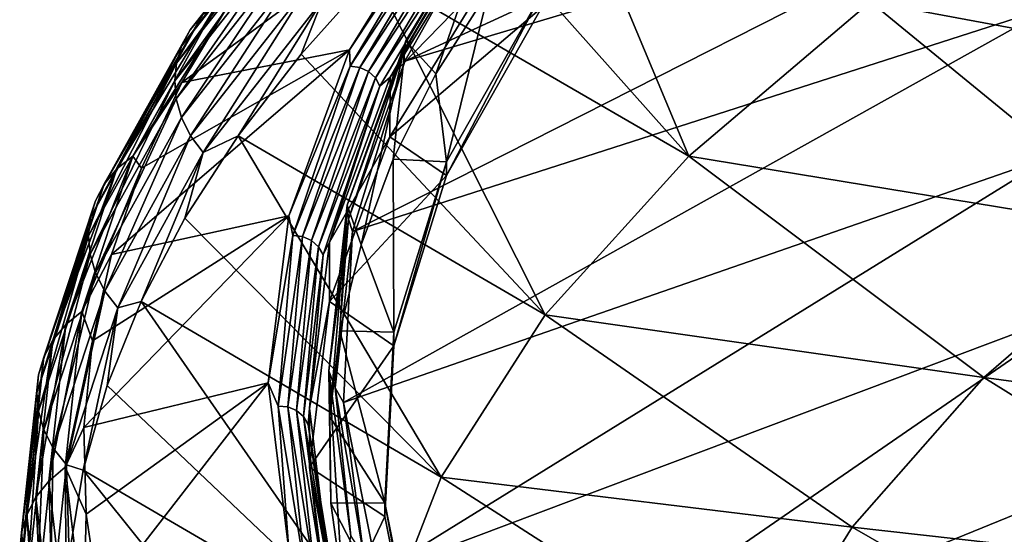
# Model space of a CAD drawing. Header units: metres. Extents: x -106 to 264, y -111 to 81.
# Tile 178 of 549: x 136.03 to 146.12, y 14.69 to 19.97. Entities that reach past the tile are written whole.
import ezdxf

# ---------------------------------------------------------------- set-up
doc = ezdxf.new("R2010")
doc.units = ezdxf.units.M
doc.layers.add('solid_20422013', color=7, linetype='CONTINUOUS')

msp = doc.modelspace()

# ---------------------------------------------------------------- linework, layer by layer
at = {"layer": 'solid_20422013'}
for points in [[(147.797394, 23.152905, 194.372803), (140.948486, 21.264141, 191.029541), (139.976563, 19.540413, 195.817368)], [(147.016861, 21.636868, 198.583771), (147.797394, 23.152905, 194.372803), (139.976563, 19.540413, 195.817368)], [(140.496246, 21.256502, 182.020599), (141.427979, 22.05938, 179.807098), (142.88559, 18.567106, 183.492828)], [(141.427979, 22.05938, 179.807098), (144.748123, 20.147684, 179.102615), (142.88559, 18.567106, 183.492828)], [(147.016861, 21.636868, 198.583771), (139.976563, 19.540413, 195.817368), (139.442337, 17.794882, 200.665771)], [(146.619339, 20.103849, 202.841888), (147.016861, 21.636868, 198.583771), (139.442337, 17.794882, 200.665771)], [(144.748123, 20.147684, 179.102615), (146.991089, 21.670511, 174.872803), (149.703461, 19.227785, 176.148468)], [(137.778122, 19.860893, 190.144928), (137.904572, 20.012943, 190.22995), (139.12619, 21.563631, 185.907501)], [(139.003448, 21.416191, 185.814606), (137.778122, 19.860893, 190.144928), (139.12619, 21.563631, 185.907501)], [(137.689575, 19.69466, 190.063843), (137.778122, 19.860893, 190.144928), (139.003448, 21.416191, 185.814606)], [(138.917511, 21.253767, 185.72821), (137.689575, 19.69466, 190.063843), (139.003448, 21.416191, 185.814606)], [(139.986206, 19.748646, 194.915558), (140.992325, 21.411104, 190.297913), (140.293961, 19.410152, 192.951035)], [(140.952713, 21.334833, 190.69957), (140.992325, 21.411104, 190.297913), (139.986206, 19.748646, 194.915558)], [(140.992325, 21.411104, 190.297913), (140.840042, 20.272491, 190.555786), (140.293961, 19.410152, 192.951035)], [(140.4478, 21.335039, 189.866852), (138.216843, 20.192278, 190.474457), (137.694138, 19.320915, 192.907593)], [(139.412216, 19.656885, 194.528107), (140.4478, 21.335039, 189.866852), (137.694138, 19.320915, 192.907593)], [(140.43367, 21.204706, 190.300308), (140.4478, 21.335039, 189.866852), (139.412216, 19.656885, 194.528107)], [(139.96463, 19.638144, 195.412308), (140.952713, 21.334833, 190.69957), (139.986206, 19.748646, 194.915558)], [(140.948486, 21.264141, 191.029541), (140.952713, 21.334833, 190.69957), (139.96463, 19.638144, 195.412308)], [(137.638565, 19.520571, 189.988892), (137.689575, 19.69466, 190.063843), (138.917511, 21.253767, 185.72821)], [(138.868011, 21.082636, 185.650467), (137.638565, 19.520571, 189.988892), (138.917511, 21.253767, 185.72821)], [(139.418106, 19.489733, 195.063828), (140.43367, 21.204706, 190.300308), (139.412216, 19.656885, 194.528107)], [(140.529358, 21.189188, 190.319626), (140.43367, 21.204706, 190.300308), (139.418106, 19.489733, 195.063828)], [(139.515442, 19.476971, 195.0755), (140.529358, 21.189188, 190.319626), (139.418106, 19.489733, 195.063828)], [(140.61731, 21.144598, 190.326462), (140.529358, 21.189188, 190.319626), (139.515442, 19.476971, 195.0755)], [(139.658371, 20.440926, 184.269272), (140.496246, 21.256502, 182.020599), (142.88559, 18.567106, 183.492828)], [(139.976563, 19.540413, 195.817368), (140.948486, 21.264141, 191.029541), (139.96463, 19.638144, 195.412308)], [(137.620834, 19.340351, 189.919678), (137.638565, 19.520571, 189.988892), (138.868011, 21.082636, 185.650467)], [(138.85083, 20.904613, 185.580719), (137.620834, 19.340351, 189.919678), (138.868011, 21.082636, 185.650467)], [(139.604889, 19.434912, 195.075302), (140.61731, 21.144598, 190.326462), (139.515442, 19.476971, 195.0755)], [(140.687988, 21.075777, 190.320084), (140.61731, 21.144598, 190.326462), (139.604889, 19.434912, 195.075302)], [(139.676773, 19.368126, 195.063263), (140.687988, 21.075777, 190.320084), (139.604889, 19.434912, 195.075302)], [(140.733688, 20.990198, 190.301163), (140.687988, 21.075777, 190.320084), (139.676773, 19.368126, 195.063263)], [(139.723251, 19.283863, 195.040695), (140.733688, 20.990198, 190.301163), (139.676773, 19.368126, 195.063263)], [(139.827057, 19.37513, 194.499634), (140.733688, 20.990198, 190.301163), (139.723251, 19.283863, 195.040695)], [(139.827057, 19.37513, 194.499634), (140.85556, 21.041769, 189.870361), (140.733688, 20.990198, 190.301163)], [(140.848953, 20.429176, 189.677765), (140.85556, 21.041769, 189.870361), (139.827057, 19.37513, 194.499634)], [(137.636642, 19.154867, 189.856567), (137.620834, 19.340351, 189.919678), (138.85083, 20.904613, 185.580719)], [(138.866211, 20.720547, 185.519333), (137.636642, 19.154867, 189.856567), (138.85083, 20.904613, 185.580719)], [(137.690506, 18.964388, 189.800751), (137.636642, 19.154867, 189.856567), (138.866211, 20.720547, 185.519333)], [(138.918518, 20.530594, 185.467773), (137.690506, 18.964388, 189.800751), (138.866211, 20.720547, 185.519333)], [(137.783722, 18.775494, 189.754898), (137.690506, 18.964388, 189.800751), (138.918518, 20.530594, 185.467773)], [(139.009048, 20.34124, 185.428818), (137.783722, 18.775494, 189.754898), (138.918518, 20.530594, 185.467773)], [(138.915955, 19.613768, 186.54982), (139.658371, 20.440926, 184.269272), (141.416336, 16.939665, 188.013229)], [(139.134567, 20.167717, 185.406891), (139.658371, 20.440926, 184.269272), (138.915955, 19.613768, 186.54982)], [(139.658371, 20.440926, 184.269272), (142.88559, 18.567106, 183.492828), (141.416336, 16.939665, 188.013229)], [(139.824615, 18.764561, 194.301407), (140.848953, 20.429176, 189.677765), (139.827057, 19.37513, 194.499634)], [(141.377625, 20.088173, 190.624939), (140.848953, 20.429176, 189.677765), (139.824615, 18.764561, 194.301407)], [(137.912979, 18.603489, 189.72374), (137.783722, 18.775494, 189.754898), (139.009048, 20.34124, 185.428818)], [(139.134567, 20.167717, 185.406891), (137.912979, 18.603489, 189.72374), (139.009048, 20.34124, 185.428818)], [(140.293961, 19.410152, 192.951035), (140.840042, 20.272491, 190.555786), (140.40303, 18.509443, 195.452835)], [(140.840042, 20.272491, 190.555786), (141.377533, 20.229176, 190.676102), (140.40303, 18.509443, 195.452835)], [(137.190948, 18.565359, 194.698563), (137.694138, 19.320915, 192.907593), (138.216843, 20.192278, 190.474457)], [(138.062744, 20.137272, 190.312546), (137.190948, 18.565359, 194.698563), (138.216843, 20.192278, 190.474457)], [(139.134567, 20.167717, 185.406891), (138.270508, 18.776228, 188.858765), (137.912979, 18.603489, 189.72374)], [(139.134567, 20.167717, 185.406891), (138.915955, 19.613768, 186.54982), (138.270508, 18.776228, 188.858765)], [(140.40303, 18.509443, 195.452835), (141.377533, 20.229176, 190.676102), (140.403091, 18.368467, 195.401596)], [(141.377533, 20.229176, 190.676102), (141.377625, 20.088173, 190.624939), (140.403091, 18.368467, 195.401596)], [(137.028931, 18.435732, 194.62645), (137.190948, 18.565359, 194.698563), (138.062744, 20.137272, 190.312546)], [(137.904572, 20.012943, 190.22995), (137.028931, 18.435732, 194.62645), (138.062744, 20.137272, 190.312546)], [(146.619339, 20.103849, 202.841888), (139.442337, 17.794882, 200.665771), (139.349686, 16.040277, 205.539368)], [(146.607666, 18.564934, 207.116379), (146.619339, 20.103849, 202.841888), (139.349686, 16.040277, 205.539368)], [(141.377625, 20.088173, 190.624939), (139.824615, 18.764561, 194.301407), (140.403091, 18.368467, 195.401596)], [(142.88559, 18.567106, 183.492828), (144.748123, 20.147684, 179.102615), (147.626724, 17.789263, 180.144119)], [(144.748123, 20.147684, 179.102615), (149.703461, 19.227785, 176.148468), (147.626724, 17.789263, 180.144119)], [(136.899414, 18.278919, 194.549637), (137.028931, 18.435732, 194.62645), (137.904572, 20.012943, 190.22995)], [(137.778122, 19.860893, 190.144928), (136.899414, 18.278919, 194.549637), (137.904572, 20.012943, 190.22995)], [(136.808701, 18.108751, 194.474075), (136.899414, 18.278919, 194.549637), (137.778122, 19.860893, 190.144928)], [(137.689575, 19.69466, 190.063843), (136.808701, 18.108751, 194.474075), (137.778122, 19.860893, 190.144928)], [(136.756424, 17.931614, 194.402008), (136.808701, 18.108751, 194.474075), (137.689575, 19.69466, 190.063843)], [(137.638565, 19.520571, 189.988892), (136.756424, 17.931614, 194.402008), (137.689575, 19.69466, 190.063843)], [(139.387558, 18.063772, 199.595474), (139.986206, 19.748646, 194.915558), (139.529068, 17.657166, 197.820129)], [(139.96463, 19.638144, 195.412308), (139.986206, 19.748646, 194.915558), (139.387558, 18.063772, 199.595474)], [(139.986206, 19.748646, 194.915558), (139.856567, 18.537016, 195.376251), (139.529068, 17.657166, 197.820129)], [(139.986206, 19.748646, 194.915558), (140.293961, 19.410152, 192.951035), (139.856567, 18.537016, 195.376251)], [(139.412216, 19.656885, 194.528107), (137.279587, 18.44301, 195.359116), (136.973846, 17.560068, 197.824738)], [(138.788055, 17.955547, 199.253754), (139.412216, 19.656885, 194.528107), (136.973846, 17.560068, 197.824738)], [(139.412216, 19.656885, 194.528107), (137.694138, 19.320915, 192.907593), (137.279587, 18.44301, 195.359116)], [(138.270508, 18.776228, 188.858765), (138.915955, 19.613768, 186.54982), (141.416336, 16.939665, 188.013229)], [(139.418106, 19.489733, 195.063828), (139.412216, 19.656885, 194.528107), (138.788055, 17.955547, 199.253754)], [(139.400635, 17.919338, 200.186462), (139.96463, 19.638144, 195.412308), (139.387558, 18.063772, 199.595474)], [(139.976563, 19.540413, 195.817368), (139.96463, 19.638144, 195.412308), (139.400635, 17.919338, 200.186462)], [(136.738235, 17.749136, 194.333374), (136.756424, 17.931614, 194.402008), (137.638565, 19.520571, 189.988892)], [(137.620834, 19.340351, 189.919678), (136.738235, 17.749136, 194.333374), (137.638565, 19.520571, 189.988892)], [(138.832077, 17.7519, 199.890854), (139.418106, 19.489733, 195.063828), (138.788055, 17.955547, 199.253754)], [(139.515442, 19.476971, 195.0755), (139.418106, 19.489733, 195.063828), (138.832077, 17.7519, 199.890854)], [(138.930344, 17.741928, 199.89476), (139.515442, 19.476971, 195.0755), (138.832077, 17.7519, 199.890854)], [(139.604889, 19.434912, 195.075302), (139.515442, 19.476971, 195.0755), (138.930344, 17.741928, 199.89476)], [(139.442337, 17.794882, 200.665771), (139.976563, 19.540413, 195.817368), (139.400635, 17.919338, 200.186462)], [(139.020676, 17.702436, 199.887436), (139.604889, 19.434912, 195.075302), (138.930344, 17.741928, 199.89476)], [(139.676773, 19.368126, 195.063263), (139.604889, 19.434912, 195.075302), (139.020676, 17.702436, 199.887436)], [(139.093246, 17.637712, 199.869675), (139.676773, 19.368126, 195.063263), (139.020676, 17.702436, 199.887436)], [(139.723251, 19.283863, 195.040695), (139.676773, 19.368126, 195.063263), (139.093246, 17.637712, 199.869675)], [(139.207138, 17.685467, 199.192856), (139.827057, 19.37513, 194.499634), (139.723251, 19.283863, 195.040695)], [(139.824615, 18.764561, 194.301407), (139.827057, 19.37513, 194.499634), (139.207138, 17.685467, 199.192856)], [(139.856567, 18.537016, 195.376251), (140.293961, 19.410152, 192.951035), (140.40303, 18.509443, 195.452835)], [(136.754395, 17.562201, 194.268494), (136.738235, 17.749136, 194.333374), (137.620834, 19.340351, 189.919678)], [(137.636642, 19.154867, 189.856567), (136.754395, 17.562201, 194.268494), (137.620834, 19.340351, 189.919678)], [(137.190948, 18.565359, 194.698563), (137.279587, 18.44301, 195.359116), (137.694138, 19.320915, 192.907593)], [(139.140182, 17.554783, 199.843399), (139.723251, 19.283863, 195.040695), (139.093246, 17.637712, 199.869675)], [(139.207138, 17.685467, 199.192856), (139.723251, 19.283863, 195.040695), (139.140182, 17.554783, 199.843399)], [(136.809525, 17.371195, 194.208252), (136.754395, 17.562201, 194.268494), (137.636642, 19.154867, 189.856567)], [(137.690506, 18.964388, 189.800751), (136.809525, 17.371195, 194.208252), (137.636642, 19.154867, 189.856567)], [(136.904968, 17.1828, 194.155258), (136.809525, 17.371195, 194.208252), (137.690506, 18.964388, 189.800751)], [(137.783722, 18.775494, 189.754898), (136.904968, 17.1828, 194.155258), (137.690506, 18.964388, 189.800751)], [(137.037323, 17.012388, 194.114532), (136.904968, 17.1828, 194.155258), (137.783722, 18.775494, 189.754898)], [(137.912979, 18.603489, 189.72374), (137.037323, 17.012388, 194.114532), (137.783722, 18.775494, 189.754898)], [(137.723419, 17.929714, 191.192307), (138.270508, 18.776228, 188.858765), (140.350464, 15.276563, 192.632675)], [(137.912979, 18.603489, 189.72374), (138.270508, 18.776228, 188.858765), (137.723419, 17.929714, 191.192307)], [(138.270508, 18.776228, 188.858765), (141.416336, 16.939665, 188.013229), (140.350464, 15.276563, 192.632675)], [(139.206268, 17.078007, 198.985992), (139.824615, 18.764561, 194.301407), (139.207138, 17.685467, 199.192856)], [(140.403091, 18.368467, 195.401596), (139.824615, 18.764561, 194.301407), (139.206268, 17.078007, 198.985992)], [(136.504227, 16.840786, 199.07254), (136.66925, 16.975864, 199.13382), (137.190948, 18.565359, 194.698563)], [(137.028931, 18.435732, 194.62645), (136.504227, 16.840786, 199.07254), (137.190948, 18.565359, 194.698563)], [(137.190948, 18.565359, 194.698563), (136.66925, 16.975864, 199.13382), (137.279587, 18.44301, 195.359116)], [(137.912979, 18.603489, 189.72374), (137.275742, 17.075544, 193.546844), (137.037323, 17.012388, 194.114532)], [(137.912979, 18.603489, 189.72374), (137.723419, 17.929714, 191.192307), (137.275742, 17.075544, 193.546844)], [(146.607666, 18.564934, 207.116379), (139.349686, 16.040277, 205.539368), (139.69928, 14.289391, 210.402649)], [(146.981949, 17.031246, 211.376373), (146.607666, 18.564934, 207.116379), (139.69928, 14.289391, 210.402649)], [(141.416336, 16.939665, 188.013229), (142.88559, 18.567106, 183.492828), (145.907806, 16.29756, 184.287476)], [(142.88559, 18.567106, 183.492828), (147.626724, 17.789263, 180.144119), (145.907806, 16.29756, 184.287476)], [(139.529068, 17.657166, 197.820129), (139.856567, 18.537016, 195.376251), (139.864578, 16.763828, 200.301468)], [(139.856567, 18.537016, 195.376251), (140.40303, 18.509443, 195.452835), (139.864578, 16.763828, 200.301468)], [(139.864578, 16.763828, 200.301468), (140.40303, 18.509443, 195.452835), (139.864609, 16.622877, 200.250168)], [(140.40303, 18.509443, 195.452835), (140.403091, 18.368467, 195.401596), (139.864609, 16.622877, 200.250168)], [(136.372299, 16.679077, 199.004181), (136.504227, 16.840786, 199.07254), (137.028931, 18.435732, 194.62645)], [(136.899414, 18.278919, 194.549637), (136.372299, 16.679077, 199.004181), (137.028931, 18.435732, 194.62645)], [(136.66925, 16.975864, 199.13382), (136.973846, 17.560068, 197.824738), (137.279587, 18.44301, 195.359116)], [(140.403091, 18.368467, 195.401596), (139.206268, 17.078007, 198.985992), (139.864609, 16.622877, 200.250168)], [(136.279892, 16.504871, 198.934326), (136.372299, 16.679077, 199.004181), (136.899414, 18.278919, 194.549637)], [(136.808701, 18.108751, 194.474075), (136.279892, 16.504871, 198.934326), (136.899414, 18.278919, 194.549637)], [(136.226624, 16.324608, 198.86528), (136.279892, 16.504871, 198.934326), (136.808701, 18.108751, 194.474075)], [(136.756424, 17.931614, 194.402008), (136.226624, 16.324608, 198.86528), (136.808701, 18.108751, 194.474075)], [(139.200455, 16.367924, 204.305878), (139.387558, 18.063772, 199.595474), (139.210251, 15.894907, 202.714996)], [(139.400635, 17.919338, 200.186462), (139.387558, 18.063772, 199.595474), (139.200455, 16.367924, 204.305878)], [(139.387558, 18.063772, 199.595474), (139.313141, 16.775415, 200.269287), (139.210251, 15.894907, 202.714996)], [(139.387558, 18.063772, 199.595474), (139.529068, 17.657166, 197.820129), (139.313141, 16.775415, 200.269287)], [(138.788055, 17.955547, 199.253754), (136.77742, 16.673609, 200.300217), (136.690704, 15.785185, 202.781235)], [(138.579514, 16.242577, 204.011719), (138.788055, 17.955547, 199.253754), (136.690704, 15.785185, 202.781235)], [(138.788055, 17.955547, 199.253754), (136.973846, 17.560068, 197.824738), (136.77742, 16.673609, 200.300217)], [(138.832077, 17.7519, 199.890854), (138.788055, 17.955547, 199.253754), (138.579514, 16.242577, 204.011719)], [(136.208069, 16.139822, 198.797226), (136.226624, 16.324608, 198.86528), (136.756424, 17.931614, 194.402008)], [(136.738235, 17.749136, 194.333374), (136.208069, 16.139822, 198.797226), (136.756424, 17.931614, 194.402008)], [(137.275742, 17.075544, 193.546844), (137.723419, 17.929714, 191.192307), (140.350464, 15.276563, 192.632675)], [(139.264755, 16.190561, 204.988327), (139.400635, 17.919338, 200.186462), (139.200455, 16.367924, 204.305878)], [(139.442337, 17.794882, 200.665771), (139.400635, 17.919338, 200.186462), (139.264755, 16.190561, 204.988327)], [(136.224487, 15.95141, 198.730545), (136.208069, 16.139822, 198.797226), (136.738235, 17.749136, 194.333374)], [(136.754395, 17.562201, 194.268494), (136.224487, 15.95141, 198.730545), (136.738235, 17.749136, 194.333374)], [(138.679733, 16.003527, 204.747147), (138.832077, 17.7519, 199.890854), (138.579514, 16.242577, 204.011719)], [(138.930344, 17.741928, 199.89476), (138.832077, 17.7519, 199.890854), (138.679733, 16.003527, 204.747147)], [(139.349686, 16.040277, 205.539368), (139.442337, 17.794882, 200.665771), (139.264755, 16.190561, 204.988327)], [(145.907806, 16.29756, 184.287476), (147.626724, 17.789263, 180.144119), (150.800049, 15.638312, 181.175247)], [(138.778244, 15.996364, 204.743256), (138.930344, 17.741928, 199.89476), (138.679733, 16.003527, 204.747147)], [(139.020676, 17.702436, 199.887436), (138.930344, 17.741928, 199.89476), (138.778244, 15.996364, 204.743256)], [(138.86879, 15.959454, 204.72876), (139.020676, 17.702436, 199.887436), (138.778244, 15.996364, 204.743256)], [(139.093246, 17.637712, 199.869675), (139.020676, 17.702436, 199.887436), (138.86879, 15.959454, 204.72876)], [(139, 15.98425, 203.918167), (139.207138, 17.685467, 199.192856), (139.140182, 17.554783, 199.843399)], [(139.206268, 17.078007, 198.985992), (139.207138, 17.685467, 199.192856), (139, 15.98425, 203.918167)], [(139.313141, 16.775415, 200.269287), (139.529068, 17.657166, 197.820129), (139.864578, 16.763828, 200.301468)], [(136.280594, 15.759884, 198.665756), (136.224487, 15.95141, 198.730545), (136.754395, 17.562201, 194.268494)], [(136.809525, 17.371195, 194.208252), (136.280594, 15.759884, 198.665756), (136.754395, 17.562201, 194.268494)], [(136.66925, 16.975864, 199.13382), (136.77742, 16.673609, 200.300217), (136.973846, 17.560068, 197.824738)], [(138.941544, 15.896804, 204.705231), (139.093246, 17.637712, 199.869675), (138.86879, 15.959454, 204.72876)], [(139.140182, 17.554783, 199.843399), (139.093246, 17.637712, 199.869675), (138.941544, 15.896804, 204.705231)], [(138.988586, 15.815215, 204.675232), (139.140182, 17.554783, 199.843399), (138.941544, 15.896804, 204.705231)], [(139, 15.98425, 203.918167), (139.140182, 17.554783, 199.843399), (138.988586, 15.815215, 204.675232)], [(136.377762, 15.572026, 198.605423), (136.280594, 15.759884, 198.665756), (136.809525, 17.371195, 194.208252)], [(136.904968, 17.1828, 194.155258), (136.377762, 15.572026, 198.605423), (136.809525, 17.371195, 194.208252)], [(136.512512, 15.403275, 198.554825), (136.377762, 15.572026, 198.605423), (136.904968, 17.1828, 194.155258)], [(137.037323, 17.012388, 194.114532), (136.512512, 15.403275, 198.554825), (136.904968, 17.1828, 194.155258)], [(136.928497, 16.215038, 195.918823), (137.275742, 17.075544, 193.546844), (139.695313, 13.589252, 197.319351)], [(137.037323, 17.012388, 194.114532), (137.275742, 17.075544, 193.546844), (136.928497, 16.215038, 195.918823)], [(137.275742, 17.075544, 193.546844), (140.350464, 15.276563, 192.632675), (139.695313, 13.589252, 197.319351)], [(139.000931, 15.380387, 203.701309), (139.206268, 17.078007, 198.985992), (139, 15.98425, 203.918167)], [(139.864609, 16.622877, 200.250168), (139.206268, 17.078007, 198.985992), (139.000931, 15.380387, 203.701309)], [(136.333466, 15.236993, 203.543427), (136.50061, 15.377647, 203.593582), (136.66925, 16.975864, 199.13382)], [(136.504227, 16.840786, 199.07254), (136.333466, 15.236993, 203.543427), (136.66925, 16.975864, 199.13382)], [(136.66925, 16.975864, 199.13382), (136.50061, 15.377647, 203.593582), (136.77742, 16.673609, 200.300217)], [(137.037323, 17.012388, 194.114532), (136.682434, 15.349248, 198.305344), (136.512512, 15.403275, 198.554825)], [(137.037323, 17.012388, 194.114532), (136.928497, 16.215038, 195.918823), (136.682434, 15.349248, 198.305344)], [(146.981949, 17.031246, 211.376373), (139.69928, 14.289391, 210.402649), (140.488586, 12.554992, 215.220123)], [(147.739487, 15.513869, 215.591049), (146.981949, 17.031246, 211.376373), (140.488586, 12.554992, 215.220123)], [(136.199814, 15.070283, 203.483765), (136.333466, 15.236993, 203.543427), (136.504227, 16.840786, 199.07254)], [(136.372299, 16.679077, 199.004181), (136.199814, 15.070283, 203.483765), (136.504227, 16.840786, 199.07254)], [(140.350464, 15.276563, 192.632675), (141.416336, 16.939665, 188.013229), (144.558426, 14.762866, 188.550262)], [(141.416336, 16.939665, 188.013229), (145.907806, 16.29756, 184.287476), (144.558426, 14.762866, 188.550262)], [(139.210251, 15.894907, 202.714996), (139.313141, 16.775415, 200.269287), (139.772278, 15.014844, 205.15947)], [(139.313141, 16.775415, 200.269287), (139.864578, 16.763828, 200.301468), (139.772278, 15.014844, 205.15947)], [(139.864578, 16.763828, 200.301468), (139.864609, 16.622877, 200.250168), (139.772263, 14.873913, 205.108093)], [(139.772278, 15.014844, 205.15947), (139.864578, 16.763828, 200.301468), (139.772263, 14.873913, 205.108093)], [(136.106201, 14.891954, 203.419785), (136.199814, 15.070283, 203.483765), (136.372299, 16.679077, 199.004181)], [(136.279892, 16.504871, 198.934326), (136.106201, 14.891954, 203.419785), (136.372299, 16.679077, 199.004181)], [(136.50061, 15.377647, 203.593582), (136.690704, 15.785185, 202.781235), (136.77742, 16.673609, 200.300217)], [(139.864609, 16.622877, 200.250168), (139.000931, 15.380387, 203.701309), (139.772263, 14.873913, 205.108093)], [(136.052231, 14.708505, 203.353821), (136.106201, 14.891954, 203.419785), (136.279892, 16.504871, 198.934326)], [(136.226624, 16.324608, 198.86528), (136.052231, 14.708505, 203.353821), (136.279892, 16.504871, 198.934326)], [(139.200455, 16.367924, 204.305878), (139.210251, 15.894907, 202.714996), (139.219955, 15.010412, 205.171768)], [(139.200455, 16.367924, 204.305878), (139.219955, 15.010412, 205.171768), (139.341309, 14.125091, 207.630844)], [(139.426147, 14.672613, 209.014786), (139.200455, 16.367924, 204.305878), (139.341309, 14.125091, 207.630844)], [(139.264755, 16.190561, 204.988327), (139.200455, 16.367924, 204.305878), (139.426147, 14.672613, 209.014786)], [(136.033401, 14.521371, 203.286407), (136.052231, 14.708505, 203.353821), (136.226624, 16.324608, 198.86528)], [(136.208069, 16.139822, 198.797226), (136.033401, 14.521371, 203.286407), (136.226624, 16.324608, 198.86528)], [(138.579514, 16.242577, 204.011719), (136.690704, 15.785185, 202.781235), (136.713867, 14.896361, 205.263489)], [(138.579514, 16.242577, 204.011719), (136.713867, 14.896361, 205.263489), (136.846832, 14.008662, 207.742661)], [(138.788055, 14.529608, 208.769669), (138.579514, 16.242577, 204.011719), (136.846832, 14.008662, 207.742661)], [(138.679733, 16.003527, 204.747147), (138.579514, 16.242577, 204.011719), (138.788055, 14.529608, 208.769669)], [(144.558426, 14.762866, 188.550262), (145.907806, 16.29756, 184.287476), (149.214325, 14.241098, 185.056152)], [(145.907806, 16.29756, 184.287476), (150.800049, 15.638312, 181.175247), (149.214325, 14.241098, 185.056152)], [(136.050003, 14.331468, 203.217865), (136.033401, 14.521371, 203.286407), (136.208069, 16.139822, 198.797226)], [(136.224487, 15.95141, 198.730545), (136.050003, 14.331468, 203.217865), (136.208069, 16.139822, 198.797226)], [(136.682434, 15.349248, 198.305344), (136.928497, 16.215038, 195.918823), (139.695313, 13.589252, 197.319351)], [(139.557922, 14.464027, 209.783966), (139.264755, 16.190561, 204.988327), (139.426147, 14.672613, 209.014786)], [(139.349686, 16.040277, 205.539368), (139.264755, 16.190561, 204.988327), (139.557922, 14.464027, 209.783966)], [(139.69928, 14.289391, 210.402649), (139.349686, 16.040277, 205.539368), (139.557922, 14.464027, 209.783966)], [(136.106796, 14.139428, 203.148438), (136.050003, 14.331468, 203.217865), (136.224487, 15.95141, 198.730545)], [(136.280594, 15.759884, 198.665756), (136.106796, 14.139428, 203.148438), (136.224487, 15.95141, 198.730545)], [(138.962128, 14.257009, 209.598282), (138.679733, 16.003527, 204.747147), (138.788055, 14.529608, 208.769669)], [(138.778244, 15.996364, 204.743256), (138.679733, 16.003527, 204.747147), (138.962128, 14.257009, 209.598282)], [(139.060196, 14.252652, 209.586609), (138.778244, 15.996364, 204.743256), (138.962128, 14.257009, 209.598282)], [(138.86879, 15.959454, 204.72876), (138.778244, 15.996364, 204.743256), (139.060196, 14.252652, 209.586609)], [(139.150314, 14.218321, 209.564941), (138.86879, 15.959454, 204.72876), (139.060196, 14.252652, 209.586609)], [(138.941544, 15.896804, 204.705231), (138.86879, 15.959454, 204.72876), (139.150314, 14.218321, 209.564941)], [(139.207047, 14.283033, 208.643478), (139, 15.98425, 203.918167), (138.988586, 15.815215, 204.675232)], [(139.000931, 15.380387, 203.701309), (139, 15.98425, 203.918167), (139.207047, 14.283033, 208.643478)], [(139.222733, 14.157743, 209.53566), (138.941544, 15.896804, 204.705231), (139.150314, 14.218321, 209.564941)], [(138.988586, 15.815215, 204.675232), (138.941544, 15.896804, 204.705231), (139.222733, 14.157743, 209.53566)], [(139.219955, 15.010412, 205.171768), (139.210251, 15.894907, 202.714996), (139.772278, 15.014844, 205.15947)], [(136.205154, 13.952143, 203.080566), (136.106796, 14.139428, 203.148438), (136.280594, 15.759884, 198.665756)], [(136.377762, 15.572026, 198.605423), (136.205154, 13.952143, 203.080566), (136.280594, 15.759884, 198.665756)], [(136.50061, 15.377647, 203.593582), (136.713867, 14.896361, 205.263489), (136.690704, 15.785185, 202.781235)], [(139.269577, 14.077496, 209.501938), (138.988586, 15.815215, 204.675232), (139.222733, 14.157743, 209.53566)], [(139.207047, 14.283033, 208.643478), (138.988586, 15.815215, 204.675232), (139.269577, 14.077496, 209.501938)], [(136.341599, 13.785114, 203.019867), (136.205154, 13.952143, 203.080566), (136.377762, 15.572026, 198.605423)], [(136.512512, 15.403275, 198.554825), (136.341599, 13.785114, 203.019867), (136.377762, 15.572026, 198.605423)], [(147.739487, 15.513869, 215.591049), (140.488586, 12.554992, 215.220123), (141.711838, 10.849726, 219.95668)], [(148.874786, 14.023775, 219.729935), (147.739487, 15.513869, 215.591049), (141.711838, 10.849726, 219.95668)], [(136.333466, 15.236993, 203.543427), (136.51767, 13.633299, 208.014191), (136.50061, 15.377647, 203.593582)], [(136.512512, 15.403275, 198.554825), (136.538361, 14.478718, 200.704803), (136.341599, 13.785114, 203.019867)], [(136.50061, 15.377647, 203.593582), (136.68602, 13.779626, 208.052979), (136.713867, 14.896361, 205.263489)], [(136.51767, 13.633299, 208.014191), (136.68602, 13.779626, 208.052979), (136.50061, 15.377647, 203.593582)], [(136.512512, 15.403275, 198.554825), (136.682434, 15.349248, 198.305344), (136.538361, 14.478718, 200.704803)], [(136.538361, 14.478718, 200.704803), (136.682434, 15.349248, 198.305344), (139.455399, 11.889351, 202.041016)], [(136.682434, 15.349248, 198.305344), (139.695313, 13.589252, 197.319351), (139.455399, 11.889351, 202.041016)], [(139.206268, 13.682768, 208.416626), (139.000931, 15.380387, 203.701309), (139.207047, 14.283033, 208.643478)], [(139.772263, 14.873913, 205.108093), (139.000931, 15.380387, 203.701309), (139.206268, 13.682768, 208.416626)], [(136.199814, 15.070283, 203.483765), (136.383057, 13.461504, 207.963409), (136.333466, 15.236993, 203.543427)], [(136.383057, 13.461504, 207.963409), (136.51767, 13.633299, 208.014191), (136.333466, 15.236993, 203.543427)], [(139.695313, 13.589252, 197.319351), (140.350464, 15.276563, 192.632675), (143.58783, 13.195667, 192.90332)], [(140.350464, 15.276563, 192.632675), (144.558426, 14.762866, 188.550262), (143.58783, 13.195667, 192.90332)], [(136.106201, 14.891954, 203.419785), (136.288742, 13.278991, 207.905426), (136.199814, 15.070283, 203.483765)], [(136.288742, 13.278991, 207.905426), (136.383057, 13.461504, 207.963409), (136.199814, 15.070283, 203.483765)], [(139.219955, 15.010412, 205.171768), (139.772278, 15.014844, 205.15947), (140.122681, 13.264247, 210.021942)], [(139.341309, 14.125091, 207.630844), (139.219955, 15.010412, 205.171768), (140.122681, 13.264247, 210.021942)], [(139.772278, 15.014844, 205.15947), (139.772263, 14.873913, 205.108093), (140.122604, 13.123331, 209.97052)], [(140.122681, 13.264247, 210.021942), (139.772278, 15.014844, 205.15947), (140.122604, 13.123331, 209.97052)], [(136.052231, 14.708505, 203.353821), (136.234344, 13.092312, 207.842621), (136.106201, 14.891954, 203.419785)], [(136.234344, 13.092312, 207.842621), (136.288742, 13.278991, 207.905426), (136.106201, 14.891954, 203.419785)], [(136.68602, 13.779626, 208.052979), (136.846832, 14.008662, 207.742661), (136.713867, 14.896361, 205.263489)], [(139.772263, 14.873913, 205.108093), (139.206268, 13.682768, 208.416626), (140.122604, 13.123331, 209.97052)], [(143.58783, 13.195667, 192.90332), (144.558426, 14.762866, 188.550262), (147.973724, 12.804389, 189.046768)], [(144.558426, 14.762866, 188.550262), (149.214325, 14.241098, 185.056152), (147.973724, 12.804389, 189.046768)], [(136.033401, 14.521371, 203.286407), (136.215363, 12.902804, 207.775864), (136.052231, 14.708505, 203.353821)], [(136.215363, 12.902804, 207.775864), (136.234344, 13.092312, 207.842621), (136.052231, 14.708505, 203.353821)]]:
    msp.add_3dface(points, dxfattribs=at)

doc.saveas('drawing.dxf')
